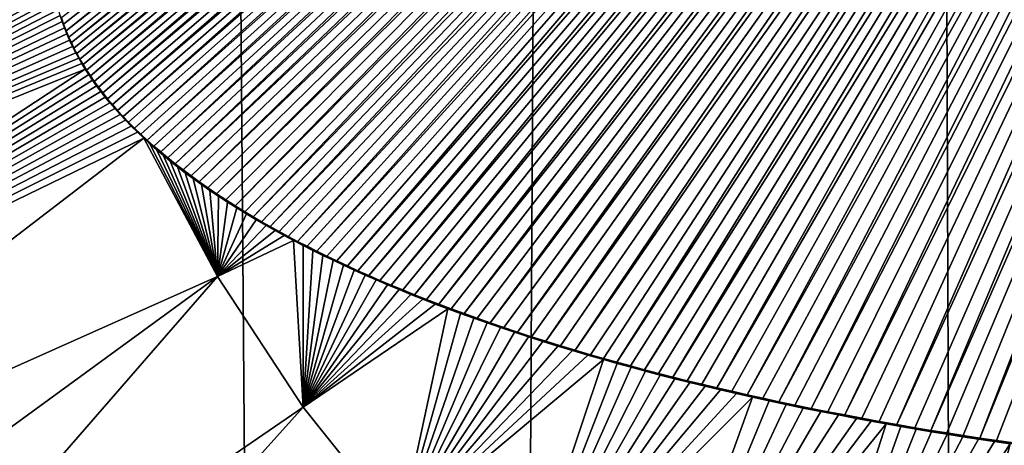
# Model space of a CAD drawing. Header units: metres. Extents: x -24 to 72, y -247 to 22.
# Tile 315 of 573: x -2.413 to -0.95, y -165.725 to -165.092. Entities that reach past the tile are written whole.
import ezdxf

# ---------------------------------------------------------------- set-up
doc = ezdxf.new("R2010")
doc.units = ezdxf.units.M
doc.layers.add('solid_509589_MEDIA_SW0001', color=7, linetype='CONTINUOUS')

msp = doc.modelspace()

# ---------------------------------------------------------------- linework, layer by layer
at = {"layer": 'solid_509589_MEDIA_SW0001'}
for points in [[(-1.8411, -196.565323, 278.030151), (-2.778035, -196.665543, 278.143921), (-2.562704, -103.113213, 276.481201)], [(-1.8411, -196.565323, 278.030151), (-2.562704, -103.113213, 276.481201), (-1.273931, -103.115448, 276.353119)], [(-0.914482, -196.50621, 277.96283), (-1.8411, -196.565323, 278.030151), (-1.273931, -103.115448, 276.353119)], [(-0.914482, -196.50621, 277.96283), (-1.273931, -103.115448, 276.353119), (0.000003, -103.116188, 276.310883)], [(-1.236712, -165.670547, 308.968811), (-0.498683, -164.242264, 309.01709), (-0.523009, -164.244049, 309.016785)], [(-1.236712, -165.670547, 308.968811), (-1.212065, -165.675415, 308.96933), (-0.498683, -164.242264, 309.01709)], [(-1.212065, -165.675415, 308.96933), (-1.18705, -165.680222, 308.969849), (-0.498683, -164.242264, 309.01709)], [(-1.18705, -165.680222, 308.969849), (-0.474526, -164.240585, 309.017365), (-0.498683, -164.242264, 309.01709)], [(-1.18705, -165.680222, 308.969849), (-1.161644, -165.684982, 308.970367), (-0.474526, -164.240585, 309.017365)], [(-1.161644, -165.684982, 308.970367), (-1.135827, -165.689697, 308.970886), (-0.474526, -164.240585, 309.017365)], [(-1.135827, -165.689697, 308.970886), (-1.109577, -165.694382, 308.971405), (-0.474526, -164.240585, 309.017365)], [(-1.109577, -165.694382, 308.971405), (-0.444579, -164.238602, 309.0177), (-0.474526, -164.240585, 309.017365)], [(-1.109577, -165.694382, 308.971405), (-1.082874, -165.699066, 308.971893), (-0.444579, -164.238602, 309.0177)], [(-1.082874, -165.699066, 308.971893), (-1.059191, -165.703064, 308.972351), (-0.444579, -164.238602, 309.0177)], [(-1.059191, -165.703064, 308.972351), (-0.41482, -164.236801, 309.018005), (-0.444579, -164.238602, 309.0177)], [(-1.059191, -165.703064, 308.972351), (-1.03523, -165.706955, 308.972778), (-0.41482, -164.236801, 309.018005)], [(-1.03523, -165.706955, 308.972778), (-1.010968, -165.710754, 308.973206), (-0.41482, -164.236801, 309.018005)], [(-1.010968, -165.710754, 308.973206), (-0.986385, -165.714478, 308.973633), (-0.41482, -164.236801, 309.018005)], [(-0.986385, -165.714478, 308.973633), (-0.385163, -164.235123, 309.018311), (-0.41482, -164.236801, 309.018005)], [(-0.986385, -165.714478, 308.973633), (-0.961457, -165.71814, 308.97406), (-0.385163, -164.235123, 309.018311)], [(-0.961457, -165.71814, 308.97406), (-0.936164, -165.721756, 308.974487), (-0.385163, -164.235123, 309.018311)], [(-1.587352, -165.583954, 308.960449), (-0.674424, -164.257141, 309.014557), (-0.70098, -164.259827, 309.014099)], [(-1.587352, -165.583954, 308.960449), (-1.564898, -165.590561, 308.961029), (-0.674424, -164.257141, 309.014557)], [(-1.564898, -165.590561, 308.961029), (-1.545328, -165.596161, 308.961548), (-0.674424, -164.257141, 309.014557)], [(-1.545328, -165.596161, 308.961548), (-1.525448, -165.60173, 308.962036), (-0.674424, -164.257141, 309.014557)], [(-1.525448, -165.60173, 308.962036), (-0.648369, -164.254654, 309.014984), (-0.674424, -164.257141, 309.014557)], [(-1.525448, -165.60173, 308.962036), (-1.505246, -165.607269, 308.962555), (-0.648369, -164.254654, 309.014984)], [(-1.505246, -165.607269, 308.962555), (-1.48471, -165.612808, 308.963074), (-0.648369, -164.254654, 309.014984)], [(-1.48471, -165.612808, 308.963074), (-0.6227, -164.252304, 309.015381), (-0.648369, -164.254654, 309.014984)], [(-1.48471, -165.612808, 308.963074), (-1.463827, -165.618332, 308.963593), (-0.6227, -164.252304, 309.015381)], [(-1.463827, -165.618332, 308.963593), (-1.442624, -165.62381, 308.964111), (-0.6227, -164.252304, 309.015381)], [(-1.442624, -165.62381, 308.964111), (-0.597312, -164.250046, 309.015747), (-0.6227, -164.252304, 309.015381)], [(-1.442624, -165.62381, 308.964111), (-1.42112, -165.629196, 308.96463), (-0.597312, -164.250046, 309.015747)], [(-1.42112, -165.629196, 308.96463), (-1.399301, -165.634506, 308.965149), (-0.597312, -164.250046, 309.015747)], [(-1.399301, -165.634506, 308.965149), (-1.377153, -165.639771, 308.965668), (-0.597312, -164.250046, 309.015747)], [(-1.377153, -165.639771, 308.965668), (-0.572251, -164.24791, 309.016113), (-0.597312, -164.250046, 309.015747)], [(-1.377153, -165.639771, 308.965668), (-1.354662, -165.644974, 308.966217), (-0.572251, -164.24791, 309.016113)], [(-1.354662, -165.644974, 308.966217), (-1.331812, -165.650162, 308.966736), (-0.572251, -164.24791, 309.016113)], [(-1.331812, -165.650162, 308.966736), (-0.547509, -164.245926, 309.016449), (-0.572251, -164.24791, 309.016113)], [(-1.331812, -165.650162, 308.966736), (-1.308587, -165.655334, 308.967255), (-0.547509, -164.245926, 309.016449)], [(-1.308587, -165.655334, 308.967255), (-1.284973, -165.660492, 308.967773), (-0.547509, -164.245926, 309.016449)], [(-1.284973, -165.660492, 308.967773), (-0.523009, -164.244049, 309.016785), (-0.547509, -164.245926, 309.016449)], [(-1.284973, -165.660492, 308.967773), (-1.261008, -165.665573, 308.968292), (-0.523009, -164.244049, 309.016785)], [(-1.261008, -165.665573, 308.968292), (-1.236712, -165.670547, 308.968811), (-0.523009, -164.244049, 309.016785)], [(-1.790243, -165.515427, 308.954834), (-0.798242, -164.270569, 309.012299), (-0.822563, -164.273529, 309.01181)], [(-1.790243, -165.515427, 308.954834), (-1.771663, -165.522446, 308.955383), (-0.798242, -164.270569, 309.012299)], [(-1.771663, -165.522446, 308.955383), (-1.752693, -165.529465, 308.955902), (-0.798242, -164.270569, 309.012299)], [(-1.752693, -165.529465, 308.955902), (-0.774438, -164.267807, 309.012787), (-0.798242, -164.270569, 309.012299)], [(-1.752693, -165.529465, 308.955902), (-1.733366, -165.536423, 308.956451), (-0.774438, -164.267807, 309.012787)], [(-1.733366, -165.536423, 308.956451), (-1.713686, -165.54332, 308.957001), (-0.774438, -164.267807, 309.012787)], [(-1.713686, -165.54332, 308.957001), (-0.751082, -164.265213, 309.013214), (-0.774438, -164.267807, 309.012787)], [(-1.713686, -165.54332, 308.957001), (-1.693634, -165.550156, 308.95755), (-0.751082, -164.265213, 309.013214)], [(-1.693634, -165.550156, 308.95755), (-1.673197, -165.556961, 308.95813), (-0.751082, -164.265213, 309.013214)], [(-1.673197, -165.556961, 308.95813), (-0.728108, -164.262726, 309.013641), (-0.751082, -164.265213, 309.013214)], [(-1.673197, -165.556961, 308.95813), (-1.652357, -165.563751, 308.95871), (-0.728108, -164.262726, 309.013641)], [(-1.652357, -165.563751, 308.95871), (-1.631099, -165.570526, 308.959259), (-0.728108, -164.262726, 309.013641)], [(-1.631099, -165.570526, 308.959259), (-0.70098, -164.259827, 309.014099), (-0.728108, -164.262726, 309.013641)], [(-1.631099, -165.570526, 308.959259), (-1.609416, -165.577286, 308.959839), (-0.70098, -164.259827, 309.014099)], [(-1.609416, -165.577286, 308.959839), (-1.587352, -165.583954, 308.960449), (-0.70098, -164.259827, 309.014099)], [(-1.926075, -165.458405, 308.950867), (-0.898576, -164.28334, 309.010193), (-0.925033, -164.286972, 309.009613)], [(-1.926075, -165.458405, 308.950867), (-1.910305, -165.465607, 308.951324), (-0.898576, -164.28334, 309.010193)], [(-1.910305, -165.465607, 308.951324), (-1.894188, -165.472809, 308.951813), (-0.898576, -164.28334, 309.010193)], [(-1.894188, -165.472809, 308.951813), (-0.872733, -164.279938, 309.010773), (-0.898576, -164.28334, 309.010193)], [(-1.894188, -165.472809, 308.951813), (-1.877711, -165.479996, 308.952301), (-0.872733, -164.279938, 309.010773)], [(-1.877711, -165.479996, 308.952301), (-1.860897, -165.487167, 308.952789), (-0.872733, -164.279938, 309.010773)], [(-1.860897, -165.487167, 308.952789), (-0.84742, -164.276688, 309.011322), (-0.872733, -164.279938, 309.010773)], [(-1.860897, -165.487167, 308.952789), (-1.843757, -165.494278, 308.953278), (-0.84742, -164.276688, 309.011322)], [(-1.843757, -165.494278, 308.953278), (-1.826276, -165.501358, 308.953796), (-0.84742, -164.276688, 309.011322)], [(-1.826276, -165.501358, 308.953796), (-0.822563, -164.273529, 309.01181), (-0.84742, -164.276688, 309.011322)], [(-1.826276, -165.501358, 308.953796), (-1.808443, -165.508392, 308.954315), (-0.822563, -164.273529, 309.01181)], [(-1.808443, -165.508392, 308.954315), (-1.790243, -165.515427, 308.954834), (-0.822563, -164.273529, 309.01181)], [(-2.066123, -165.38533, 308.946716), (-1.008705, -164.299484, 309.007599), (-1.038014, -164.304077, 309.006836)], [(-2.066123, -165.38533, 308.946716), (-2.053518, -165.3927, 308.947083), (-1.008705, -164.299484, 309.007599)], [(-2.053518, -165.3927, 308.947083), (-2.040618, -165.400055, 308.947479), (-1.008705, -164.299484, 309.007599)], [(-2.040618, -165.400055, 308.947479), (-0.980116, -164.29512, 309.008301), (-1.008705, -164.299484, 309.007599)], [(-2.040618, -165.400055, 308.947479), (-2.027415, -165.407394, 308.947876), (-0.980116, -164.29512, 309.008301)], [(-2.027415, -165.407394, 308.947876), (-2.0139, -165.414719, 308.948273), (-0.980116, -164.29512, 309.008301)], [(-2.0139, -165.414719, 308.948273), (-2.000064, -165.422028, 308.948669), (-0.980116, -164.29512, 309.008301)], [(-2.000064, -165.422028, 308.948669), (-0.952197, -164.290894, 309.008972), (-0.980116, -164.29512, 309.008301)], [(-2.000064, -165.422028, 308.948669), (-1.985897, -165.429367, 308.949097), (-0.952197, -164.290894, 309.008972)], [(-1.985897, -165.429367, 308.949097), (-1.971408, -165.436676, 308.949524), (-0.952197, -164.290894, 309.008972)], [(-1.971408, -165.436676, 308.949524), (-0.925033, -164.286972, 309.009613), (-0.952197, -164.290894, 309.008972)], [(-1.971408, -165.436676, 308.949524), (-1.956616, -165.443939, 308.949951), (-0.925033, -164.286972, 309.009613)], [(-1.956616, -165.443939, 308.949951), (-1.941508, -165.451187, 308.950409), (-0.925033, -164.286972, 309.009613)], [(-1.941508, -165.451187, 308.950409), (-1.926075, -165.458405, 308.950867), (-0.925033, -164.286972, 309.009613)], [(-2.170225, -165.315704, 308.943726), (-1.106927, -164.315689, 309.005005), (-1.130994, -164.320084, 309.004333)], [(-2.170225, -165.315704, 308.943726), (-2.158348, -165.3246, 308.944061), (-1.106927, -164.315689, 309.005005)], [(-2.158348, -165.3246, 308.944061), (-2.146053, -165.333527, 308.944397), (-1.106927, -164.315689, 309.005005)], [(-2.146053, -165.333527, 308.944397), (-1.083468, -164.311569, 309.005646), (-1.106927, -164.315689, 309.005005)], [(-2.146053, -165.333527, 308.944397), (-2.13336, -165.342422, 308.944763), (-1.083468, -164.311569, 309.005646)], [(-2.13336, -165.342422, 308.944763), (-2.120265, -165.351303, 308.945129), (-1.083468, -164.311569, 309.005646)], [(-2.120265, -165.351303, 308.945129), (-1.060507, -164.307724, 309.006256), (-1.083468, -164.311569, 309.005646)], [(-2.120265, -165.351303, 308.945129), (-2.106755, -165.360184, 308.945526), (-1.060507, -164.307724, 309.006256)], [(-2.106755, -165.360184, 308.945526), (-2.092818, -165.369049, 308.945923), (-1.060507, -164.307724, 309.006256)], [(-2.092818, -165.369049, 308.945923), (-1.038014, -164.304077, 309.006836), (-1.060507, -164.307724, 309.006256)], [(-2.092818, -165.369049, 308.945923), (-2.078441, -165.37793, 308.94635), (-1.038014, -164.304077, 309.006836)], [(-2.078441, -165.37793, 308.94635), (-2.066123, -165.38533, 308.946716), (-1.038014, -164.304077, 309.006836)], [(-2.223631, -165.271301, 308.942322), (-1.181108, -164.329498, 309.002869), (-1.20686, -164.334473, 309.002106)], [(-2.223631, -165.271301, 308.942322), (-2.213724, -165.280167, 308.942566), (-1.181108, -164.329498, 309.002869)], [(-2.213724, -165.280167, 308.942566), (-2.203429, -165.289047, 308.942841), (-1.181108, -164.329498, 309.002869)], [(-2.203429, -165.289047, 308.942841), (-1.155769, -164.324707, 309.003632), (-1.181108, -164.329498, 309.002869)], [(-2.203429, -165.289047, 308.942841), (-2.192755, -165.297928, 308.943115), (-1.155769, -164.324707, 309.003632)], [(-2.192755, -165.297928, 308.943115), (-2.18169, -165.306808, 308.94342), (-1.155769, -164.324707, 309.003632)], [(-2.18169, -165.306808, 308.94342), (-1.130994, -164.320084, 309.004333), (-1.155769, -164.324707, 309.003632)], [(-2.18169, -165.306808, 308.94342), (-2.170225, -165.315704, 308.943726), (-1.130994, -164.320084, 309.004333)], [(-2.275065, -165.218613, 308.941162), (-1.256066, -164.344269, 309.00058), (-1.279223, -164.349075, 308.999847)], [(-2.275065, -165.218613, 308.941162), (-2.267417, -165.227325, 308.941315), (-1.256066, -164.344269, 309.00058)], [(-2.267417, -165.227325, 308.941315), (-2.259394, -165.236069, 308.941467), (-1.256066, -164.344269, 309.00058)], [(-2.259394, -165.236069, 308.941467), (-1.232866, -164.339584, 309.001312), (-1.256066, -164.344269, 309.00058)], [(-2.259394, -165.236069, 308.941467), (-2.251014, -165.244843, 308.941681), (-1.232866, -164.339584, 309.001312)], [(-2.251014, -165.244843, 308.941681), (-2.242266, -165.253632, 308.941864), (-1.232866, -164.339584, 309.001312)], [(-2.242266, -165.253632, 308.941864), (-1.20686, -164.334473, 309.002106), (-1.232866, -164.339584, 309.001312)], [(-2.242266, -165.253632, 308.941864), (-2.233142, -165.262451, 308.942078), (-1.20686, -164.334473, 309.002106)], [(-2.233142, -165.262451, 308.942078), (-2.223631, -165.271301, 308.942322), (-1.20686, -164.334473, 309.002106)], [(-2.307924, -165.175735, 308.940582), (-1.326026, -164.359375, 308.998322), (-1.349811, -164.364868, 308.997498)], [(-2.307924, -165.175735, 308.940582), (-2.302042, -165.184189, 308.940674), (-1.326026, -164.359375, 308.998322)], [(-2.302042, -165.184189, 308.940674), (-2.295819, -165.192719, 308.940765), (-1.326026, -164.359375, 308.998322)], [(-2.295819, -165.192719, 308.940765), (-1.30245, -164.35408, 308.999084), (-1.326026, -164.359375, 308.998322)], [(-2.295819, -165.192719, 308.940765), (-2.289256, -165.201294, 308.940887), (-1.30245, -164.35408, 308.999084)], [(-2.289256, -165.201294, 308.940887), (-1.279223, -164.349075, 308.999847), (-1.30245, -164.35408, 308.999084)], [(-2.289256, -165.201294, 308.940887), (-2.282341, -165.20993, 308.94101), (-1.279223, -164.349075, 308.999847)], [(-2.282341, -165.20993, 308.94101), (-2.275065, -165.218613, 308.941162), (-1.279223, -164.349075, 308.999847)], [(-2.327996, -165.142593, 308.94043), (-1.373652, -164.370499, 308.996674), (-1.397395, -164.376205, 308.99585)], [(-2.327996, -165.142593, 308.94043), (-2.323458, -165.150772, 308.94043), (-1.373652, -164.370499, 308.996674)], [(-2.323458, -165.150772, 308.94043), (-2.318614, -165.159027, 308.940491), (-1.373652, -164.370499, 308.996674)], [(-2.318614, -165.159027, 308.940491), (-1.349811, -164.364868, 308.997498), (-1.373652, -164.370499, 308.996674)], [(-2.318614, -165.159027, 308.940491), (-2.313443, -165.167343, 308.940521), (-1.349811, -164.364868, 308.997498)], [(-2.313443, -165.167343, 308.940521), (-2.307924, -165.175735, 308.940582), (-1.349811, -164.364868, 308.997498)], [(-2.350965, -165.089417, 308.940582), (-2.347637, -165.09903, 308.940491), (-1.443948, -164.387634, 308.994171)], [(-2.347637, -165.09903, 308.940491), (-2.343939, -165.108734, 308.94046), (-1.443948, -164.387634, 308.994171)], [(-2.343939, -165.108734, 308.94046), (-1.42088, -164.381927, 308.994995), (-1.443948, -164.387634, 308.994171)], [(-2.343939, -165.108734, 308.94046), (-2.339822, -165.11853, 308.94043), (-1.42088, -164.381927, 308.994995)], [(-2.339822, -165.11853, 308.94043), (-2.336195, -165.126465, 308.940399), (-1.42088, -164.381927, 308.994995)], [(-2.336195, -165.126465, 308.940399), (-1.397395, -164.376205, 308.99585), (-1.42088, -164.381927, 308.994995)], [(-2.336195, -165.126465, 308.940399), (-2.332247, -165.134491, 308.940399), (-1.397395, -164.376205, 308.99585)], [(-2.332247, -165.134491, 308.940399), (-2.327996, -165.142593, 308.94043), (-1.397395, -164.376205, 308.99585)], [(-2.412148, -164.704391, 308.845306), (-3.610841, -165.029877, 308.752014), (-3.511902, -165.210449, 308.755554)], [(-2.354447, -164.935928, 308.843964), (-2.412148, -164.704391, 308.845306), (-3.511902, -165.210449, 308.755554)], [(-2.354447, -164.935928, 308.843964), (-3.511902, -165.210449, 308.755554), (-3.403303, -165.386032, 308.759003)], [(-2.356855, -164.945145, 308.843597), (-2.354447, -164.935928, 308.843964), (-3.403303, -165.386032, 308.759003)], [(-2.358907, -164.954269, 308.843292), (-2.356855, -164.945145, 308.843597), (-3.403303, -165.386032, 308.759003)], [(-2.360635, -164.963348, 308.842987), (-2.358907, -164.954269, 308.843292), (-3.403303, -165.386032, 308.759003)], [(-2.362059, -164.972397, 308.842682), (-2.360635, -164.963348, 308.842987), (-3.403303, -165.386032, 308.759003)], [(-2.363153, -164.981354, 308.842407), (-2.362059, -164.972397, 308.842682), (-3.403303, -165.386032, 308.759003)], [(-2.363923, -164.990265, 308.842163), (-2.363153, -164.981354, 308.842407), (-3.403303, -165.386032, 308.759003)], [(-2.364368, -164.9991, 308.841919), (-2.363923, -164.990265, 308.842163), (-3.403303, -165.386032, 308.759003)], [(-2.36449, -165.007858, 308.841705), (-2.364368, -164.9991, 308.841919), (-3.403303, -165.386032, 308.759003)], [(-2.364369, -165.016388, 308.841492), (-2.36449, -165.007858, 308.841705), (-3.403303, -165.386032, 308.759003)], [(-2.363949, -165.024963, 308.841309), (-2.364369, -165.016388, 308.841492), (-3.403303, -165.386032, 308.759003)], [(-2.363226, -165.033585, 308.841125), (-2.363949, -165.024963, 308.841309), (-3.403303, -165.386032, 308.759003)], [(-2.363226, -165.033585, 308.841125), (-3.403303, -165.386032, 308.759003), (-3.285355, -165.556152, 308.76239)], [(-2.362202, -165.042267, 308.840973), (-2.363226, -165.033585, 308.841125), (-3.285355, -165.556152, 308.76239)], [(-2.360877, -165.050964, 308.84082), (-2.362202, -165.042267, 308.840973), (-3.285355, -165.556152, 308.76239)], [(-2.359271, -165.059692, 308.840698), (-2.360877, -165.050964, 308.84082), (-3.285355, -165.556152, 308.76239)], [(-2.357371, -165.068436, 308.840576), (-2.359271, -165.059692, 308.840698), (-3.285355, -165.556152, 308.76239)], [(-2.355149, -165.07724, 308.840454), (-2.357371, -165.068436, 308.840576), (-3.285355, -165.556152, 308.76239)], [(-2.352577, -165.086136, 308.840363), (-2.355149, -165.07724, 308.840454), (-3.285355, -165.556152, 308.76239)], [(-2.34964, -165.095139, 308.840302), (-2.352577, -165.086136, 308.840363), (-3.285355, -165.556152, 308.76239)], [(-2.350965, -165.089417, 308.940582), (-2.352577, -165.086136, 308.840363), (-2.34964, -165.095139, 308.840302)], [(-2.350965, -165.089417, 308.940582), (-2.34964, -165.095139, 308.840302), (-2.347637, -165.09903, 308.940491)], [(-2.346381, -165.104233, 308.84024), (-2.34964, -165.095139, 308.840302), (-3.285355, -165.556152, 308.76239)], [(-2.342775, -165.113388, 308.84021), (-2.346381, -165.104233, 308.84024), (-3.285355, -165.556152, 308.76239)], [(-2.347637, -165.09903, 308.940491), (-2.34964, -165.095139, 308.840302), (-2.346381, -165.104233, 308.84024)], [(-2.347637, -165.09903, 308.940491), (-2.346381, -165.104233, 308.84024), (-2.343939, -165.108734, 308.94046)], [(-2.343939, -165.108734, 308.94046), (-2.346381, -165.104233, 308.84024), (-2.342775, -165.113388, 308.84021)], [(-2.338782, -165.12265, 308.840179), (-2.342775, -165.113388, 308.84021), (-3.285355, -165.556152, 308.76239)], [(-2.343939, -165.108734, 308.94046), (-2.342775, -165.113388, 308.84021), (-2.339822, -165.11853, 308.94043)], [(-2.339822, -165.11853, 308.94043), (-2.342775, -165.113388, 308.84021), (-2.338782, -165.12265, 308.840179)], [(-2.339822, -165.11853, 308.94043), (-2.338782, -165.12265, 308.840179), (-2.336195, -165.126465, 308.940399)], [(-2.33436, -165.132034, 308.840149), (-2.338782, -165.12265, 308.840179), (-3.285355, -165.556152, 308.76239)], [(-2.329501, -165.141556, 308.840179), (-2.33436, -165.132034, 308.840149), (-3.285355, -165.556152, 308.76239)], [(-2.336195, -165.126465, 308.940399), (-2.338782, -165.12265, 308.840179), (-2.33436, -165.132034, 308.840149)], [(-2.336195, -165.126465, 308.940399), (-2.33436, -165.132034, 308.840149), (-2.332247, -165.134491, 308.940399)], [(-2.332247, -165.134491, 308.940399), (-2.33436, -165.132034, 308.840149), (-2.329501, -165.141556, 308.840179)], [(-2.332247, -165.134491, 308.940399), (-2.329501, -165.141556, 308.840179), (-2.327996, -165.142593, 308.94043)], [(-2.325153, -165.149551, 308.840179), (-2.329501, -165.141556, 308.840179), (-3.285355, -165.556152, 308.76239)], [(-2.320513, -165.157623, 308.84021), (-2.325153, -165.149551, 308.840179), (-3.285355, -165.556152, 308.76239)], [(-2.327996, -165.142593, 308.94043), (-2.329501, -165.141556, 308.840179), (-2.325153, -165.149551, 308.840179)], [(-2.327996, -165.142593, 308.94043), (-2.325153, -165.149551, 308.840179), (-2.323458, -165.150772, 308.94043)], [(-2.323458, -165.150772, 308.94043), (-2.325153, -165.149551, 308.840179), (-2.320513, -165.157623, 308.84021)], [(-2.315562, -165.165771, 308.840271), (-2.320513, -165.157623, 308.84021), (-3.285355, -165.556152, 308.76239)], [(-2.323458, -165.150772, 308.94043), (-2.320513, -165.157623, 308.84021), (-2.318614, -165.159027, 308.940491)], [(-2.318614, -165.159027, 308.940491), (-2.320513, -165.157623, 308.84021), (-2.315562, -165.165771, 308.840271)], [(-2.318614, -165.159027, 308.940491), (-2.315562, -165.165771, 308.840271), (-2.313443, -165.167343, 308.940521)], [(-2.315562, -165.165771, 308.840271), (-3.285355, -165.556152, 308.76239), (-3.158292, -165.720261, 308.765686)], [(-2.31028, -165.173981, 308.840332), (-2.315562, -165.165771, 308.840271), (-3.158292, -165.720261, 308.765686)], [(-2.304648, -165.182266, 308.840393), (-2.31028, -165.173981, 308.840332), (-3.158292, -165.720261, 308.765686)], [(-2.313443, -165.167343, 308.940521), (-2.315562, -165.165771, 308.840271), (-2.31028, -165.173981, 308.840332)], [(-2.313443, -165.167343, 308.940521), (-2.31028, -165.173981, 308.840332), (-2.307924, -165.175735, 308.940582)], [(-2.307924, -165.175735, 308.940582), (-2.31028, -165.173981, 308.840332), (-2.304648, -165.182266, 308.840393)], [(-2.307924, -165.175735, 308.940582), (-2.304648, -165.182266, 308.840393), (-2.302042, -165.184189, 308.940674)], [(-2.298685, -165.190613, 308.840485), (-2.304648, -165.182266, 308.840393), (-3.158292, -165.720261, 308.765686)], [(-2.292397, -165.199005, 308.840576), (-2.298685, -165.190613, 308.840485), (-3.158292, -165.720261, 308.765686)], [(-2.302042, -165.184189, 308.940674), (-2.304648, -165.182266, 308.840393), (-2.298685, -165.190613, 308.840485)], [(-2.302042, -165.184189, 308.940674), (-2.298685, -165.190613, 308.840485), (-2.295819, -165.192719, 308.940765)], [(-2.295819, -165.192719, 308.940765), (-2.298685, -165.190613, 308.840485), (-2.292397, -165.199005, 308.840576)], [(-2.295819, -165.192719, 308.940765), (-2.292397, -165.199005, 308.840576), (-2.289256, -165.201294, 308.940887)], [(-2.285774, -165.207458, 308.840698), (-2.292397, -165.199005, 308.840576), (-3.158292, -165.720261, 308.765686)], [(-2.278805, -165.215973, 308.84082), (-2.285774, -165.207458, 308.840698), (-3.158292, -165.720261, 308.765686)], [(-2.289256, -165.201294, 308.940887), (-2.292397, -165.199005, 308.840576), (-2.285774, -165.207458, 308.840698)], [(-2.289256, -165.201294, 308.940887), (-2.285774, -165.207458, 308.840698), (-2.282341, -165.20993, 308.94101)], [(-2.282341, -165.20993, 308.94101), (-2.285774, -165.207458, 308.840698), (-2.278805, -165.215973, 308.84082)], [(-2.271479, -165.224503, 308.840973), (-2.278805, -165.215973, 308.84082), (-3.158292, -165.720261, 308.765686)], [(-2.282341, -165.20993, 308.94101), (-2.278805, -165.215973, 308.84082), (-2.275065, -165.218613, 308.941162)], [(-2.275065, -165.218613, 308.941162), (-2.278805, -165.215973, 308.84082), (-2.271479, -165.224503, 308.840973)], [(-2.275065, -165.218613, 308.941162), (-2.271479, -165.224503, 308.840973), (-2.267417, -165.227325, 308.941315)], [(-2.263791, -165.233093, 308.841156), (-2.271479, -165.224503, 308.840973), (-3.158292, -165.720261, 308.765686)], [(-2.255758, -165.241684, 308.841309), (-2.263791, -165.233093, 308.841156), (-3.158292, -165.720261, 308.765686)], [(-2.267417, -165.227325, 308.941315), (-2.271479, -165.224503, 308.840973), (-2.263791, -165.233093, 308.841156)], [(-2.267417, -165.227325, 308.941315), (-2.263791, -165.233093, 308.841156), (-2.259394, -165.236069, 308.941467)], [(-2.259394, -165.236069, 308.941467), (-2.263791, -165.233093, 308.841156), (-2.255758, -165.241684, 308.841309)], [(-2.259394, -165.236069, 308.941467), (-2.255758, -165.241684, 308.841309), (-2.251014, -165.244843, 308.941681)], [(-2.247098, -165.25058, 308.841522), (-2.255758, -165.241684, 308.841309), (-3.158292, -165.720261, 308.765686)], [(-2.238054, -165.259521, 308.841736), (-2.247098, -165.25058, 308.841522), (-3.158292, -165.720261, 308.765686)], [(-2.251014, -165.244843, 308.941681), (-2.255758, -165.241684, 308.841309), (-2.247098, -165.25058, 308.841522)], [(-2.251014, -165.244843, 308.941681), (-2.247098, -165.25058, 308.841522), (-2.242266, -165.253632, 308.941864)], [(-2.242266, -165.253632, 308.941864), (-2.247098, -165.25058, 308.841522), (-2.238054, -165.259521, 308.841736)], [(-2.238054, -165.259521, 308.841736), (-3.158292, -165.720261, 308.765686), (-2.228616, -165.268478, 308.841949)], [(-2.242266, -165.253632, 308.941864), (-2.238054, -165.259521, 308.841736), (-2.233142, -165.262451, 308.942078)], [(-2.233142, -165.262451, 308.942078), (-2.238054, -165.259521, 308.841736), (-2.228616, -165.268478, 308.841949)], [(-2.233142, -165.262451, 308.942078), (-2.228616, -165.268478, 308.841949), (-2.223631, -165.271301, 308.942322)], [(-2.228616, -165.268478, 308.841949), (-3.158292, -165.720261, 308.765686), (-3.022465, -165.877853, 308.76889)], [(-2.228616, -165.268478, 308.841949), (-3.022465, -165.877853, 308.76889), (-2.118846, -165.474213, 308.84082)], [(-2.219399, -165.276901, 308.842194), (-2.228616, -165.268478, 308.841949), (-2.118846, -165.474213, 308.84082)], [(-2.223631, -165.271301, 308.942322), (-2.228616, -165.268478, 308.841949), (-2.219399, -165.276901, 308.842194)], [(-2.223631, -165.271301, 308.942322), (-2.219399, -165.276901, 308.842194), (-2.213724, -165.280167, 308.942566)], [(-2.209829, -165.285339, 308.842438), (-2.219399, -165.276901, 308.842194), (-2.118846, -165.474213, 308.84082)], [(-2.213724, -165.280167, 308.942566), (-2.219399, -165.276901, 308.842194), (-2.209829, -165.285339, 308.842438)], [(-2.213724, -165.280167, 308.942566), (-2.209829, -165.285339, 308.842438), (-2.203429, -165.289047, 308.942841)], [(-2.199919, -165.293762, 308.842682), (-2.209829, -165.285339, 308.842438), (-2.118846, -165.474213, 308.84082)], [(-2.203429, -165.289047, 308.942841), (-2.209829, -165.285339, 308.842438), (-2.199919, -165.293762, 308.842682)], [(-2.203429, -165.289047, 308.942841), (-2.199919, -165.293762, 308.842682), (-2.192755, -165.297928, 308.943115)], [(-2.189311, -165.30249, 308.842987), (-2.199919, -165.293762, 308.842682), (-2.118846, -165.474213, 308.84082)], [(-2.192755, -165.297928, 308.943115), (-2.199919, -165.293762, 308.842682), (-2.189311, -165.30249, 308.842987)], [(-2.192755, -165.297928, 308.943115), (-2.189311, -165.30249, 308.842987), (-2.18169, -165.306808, 308.94342)], [(-2.17832, -165.311218, 308.843262), (-2.189311, -165.30249, 308.842987), (-2.118846, -165.474213, 308.84082)], [(-2.18169, -165.306808, 308.94342), (-2.189311, -165.30249, 308.842987), (-2.17832, -165.311218, 308.843262)], [(-2.18169, -165.306808, 308.94342), (-2.17832, -165.311218, 308.843262), (-2.170225, -165.315704, 308.943726)], [(-2.166937, -165.319946, 308.843597), (-2.17832, -165.311218, 308.843262), (-2.118846, -165.474213, 308.84082)], [(-2.170225, -165.315704, 308.943726), (-2.17832, -165.311218, 308.843262), (-2.166937, -165.319946, 308.843597)], [(-2.170225, -165.315704, 308.943726), (-2.166937, -165.319946, 308.843597), (-2.158348, -165.3246, 308.944061)], [(-2.155152, -165.32872, 308.843903), (-2.166937, -165.319946, 308.843597), (-2.118846, -165.474213, 308.84082)], [(-2.158348, -165.3246, 308.944061), (-2.166937, -165.319946, 308.843597), (-2.155152, -165.32872, 308.843903)], [(-2.158348, -165.3246, 308.944061), (-2.155152, -165.32872, 308.843903), (-2.146053, -165.333527, 308.944397)], [(-2.142978, -165.337463, 308.844238), (-2.155152, -165.32872, 308.843903), (-2.118846, -165.474213, 308.84082)], [(-2.146053, -165.333527, 308.944397), (-2.155152, -165.32872, 308.843903), (-2.142978, -165.337463, 308.844238)], [(-2.146053, -165.333527, 308.944397), (-2.142978, -165.337463, 308.844238), (-2.13336, -165.342422, 308.944763)], [(-2.130421, -165.346207, 308.844604), (-2.142978, -165.337463, 308.844238), (-2.118846, -165.474213, 308.84082)], [(-2.13336, -165.342422, 308.944763), (-2.142978, -165.337463, 308.844238), (-2.130421, -165.346207, 308.844604)], [(-2.13336, -165.342422, 308.944763), (-2.130421, -165.346207, 308.844604), (-2.120265, -165.351303, 308.945129)], [(-2.117469, -165.354919, 308.844971), (-2.130421, -165.346207, 308.844604), (-2.118846, -165.474213, 308.84082)], [(-2.120265, -165.351303, 308.945129), (-2.130421, -165.346207, 308.844604), (-2.117469, -165.354919, 308.844971)], [(-2.120265, -165.351303, 308.945129), (-2.117469, -165.354919, 308.844971), (-2.106755, -165.360184, 308.945526)], [(-2.10411, -165.363632, 308.845367), (-2.117469, -165.354919, 308.844971), (-2.118846, -165.474213, 308.84082)], [(-2.106755, -165.360184, 308.945526), (-2.117469, -165.354919, 308.844971), (-2.10411, -165.363632, 308.845367)], [(-2.090333, -165.37236, 308.845764), (-2.10411, -165.363632, 308.845367), (-2.118846, -165.474213, 308.84082)], [(-2.106755, -165.360184, 308.945526), (-2.10411, -165.363632, 308.845367), (-2.092818, -165.369049, 308.945923)], [(-2.092818, -165.369049, 308.945923), (-2.10411, -165.363632, 308.845367), (-2.090333, -165.37236, 308.845764)], [(-2.092818, -165.369049, 308.945923), (-2.090333, -165.37236, 308.845764), (-2.078441, -165.37793, 308.94635)], [(-2.076128, -165.381104, 308.846191), (-2.090333, -165.37236, 308.845764), (-2.118846, -165.474213, 308.84082)], [(-2.061521, -165.389816, 308.846619), (-2.076128, -165.381104, 308.846191), (-2.118846, -165.474213, 308.84082)], [(-2.078441, -165.37793, 308.94635), (-2.090333, -165.37236, 308.845764), (-2.076128, -165.381104, 308.846191)], [(-2.078441, -165.37793, 308.94635), (-2.076128, -165.381104, 308.846191), (-2.066123, -165.38533, 308.946716)], [(-2.066123, -165.38533, 308.946716), (-2.076128, -165.381104, 308.846191), (-2.061521, -165.389816, 308.846619)], [(-2.046508, -165.398468, 308.847046), (-2.061521, -165.389816, 308.846619), (-2.118846, -165.474213, 308.84082)], [(-2.033305, -165.405884, 308.847443), (-2.046508, -165.398468, 308.847046), (-2.118846, -165.474213, 308.84082)], [(-2.066123, -165.38533, 308.946716), (-2.061521, -165.389816, 308.846619), (-2.053518, -165.3927, 308.947083)], [(-2.053518, -165.3927, 308.947083), (-2.061521, -165.389816, 308.846619), (-2.046508, -165.398468, 308.847046)], [(-2.053518, -165.3927, 308.947083), (-2.046508, -165.398468, 308.847046), (-2.040618, -165.400055, 308.947479)], [(-2.040618, -165.400055, 308.947479), (-2.046508, -165.398468, 308.847046), (-2.033305, -165.405884, 308.847443)], [(-2.019783, -165.413284, 308.847839), (-2.033305, -165.405884, 308.847443), (-2.118846, -165.474213, 308.84082)], [(-2.005933, -165.4207, 308.848267), (-2.019783, -165.413284, 308.847839), (-2.118846, -165.474213, 308.84082)], [(-2.040618, -165.400055, 308.947479), (-2.033305, -165.405884, 308.847443), (-2.027415, -165.407394, 308.947876)], [(-2.027415, -165.407394, 308.947876), (-2.033305, -165.405884, 308.847443), (-2.019783, -165.413284, 308.847839)], [(-2.027415, -165.407394, 308.947876), (-2.019783, -165.413284, 308.847839), (-2.0139, -165.414719, 308.948273)], [(-2.0139, -165.414719, 308.948273), (-2.019783, -165.413284, 308.847839), (-2.005933, -165.4207, 308.848267)], [(-2.005933, -165.4207, 308.848267), (-2.118846, -165.474213, 308.84082), (-1.991734, -165.668442, 308.839691)], [(-2.0139, -165.414719, 308.948273), (-2.005933, -165.4207, 308.848267), (-2.000064, -165.422028, 308.948669)], [(-1.991744, -165.428131, 308.848694), (-2.005933, -165.4207, 308.848267), (-1.991734, -165.668442, 308.839691)], [(-2.000064, -165.422028, 308.948669), (-2.005933, -165.4207, 308.848267), (-1.991744, -165.428131, 308.848694)], [(-2.000064, -165.422028, 308.948669), (-1.991744, -165.428131, 308.848694), (-1.985897, -165.429367, 308.949097)], [(-1.977239, -165.435516, 308.849121), (-1.991744, -165.428131, 308.848694), (-1.991734, -165.668442, 308.839691)], [(-1.985897, -165.429367, 308.949097), (-1.991744, -165.428131, 308.848694), (-1.977239, -165.435516, 308.849121)], [(-1.962423, -165.442871, 308.849548), (-1.977239, -165.435516, 308.849121), (-1.991734, -165.668442, 308.839691)], [(-1.985897, -165.429367, 308.949097), (-1.977239, -165.435516, 308.849121), (-1.971408, -165.436676, 308.949524)], [(-1.971408, -165.436676, 308.949524), (-1.977239, -165.435516, 308.849121), (-1.962423, -165.442871, 308.849548)], [(-1.971408, -165.436676, 308.949524), (-1.962423, -165.442871, 308.849548), (-1.956616, -165.443939, 308.949951)], [(-1.947285, -165.45018, 308.850006), (-1.962423, -165.442871, 308.849548), (-1.991734, -165.668442, 308.839691)], [(-1.931813, -165.457474, 308.850464), (-1.947285, -165.45018, 308.850006), (-1.991734, -165.668442, 308.839691)], [(-1.956616, -165.443939, 308.949951), (-1.962423, -165.442871, 308.849548), (-1.947285, -165.45018, 308.850006)], [(-1.956616, -165.443939, 308.949951), (-1.947285, -165.45018, 308.850006), (-1.941508, -165.451187, 308.950409)], [(-1.941508, -165.451187, 308.950409), (-1.947285, -165.45018, 308.850006), (-1.931813, -165.457474, 308.850464)], [(-1.941508, -165.451187, 308.950409), (-1.931813, -165.457474, 308.850464), (-1.926075, -165.458405, 308.950867)], [(-1.915995, -165.464767, 308.850952), (-1.931813, -165.457474, 308.850464), (-1.991734, -165.668442, 308.839691)], [(-1.89982, -165.472061, 308.85141), (-1.915995, -165.464767, 308.850952), (-1.991734, -165.668442, 308.839691)], [(-1.926075, -165.458405, 308.950867), (-1.931813, -165.457474, 308.850464), (-1.915995, -165.464767, 308.850952)], [(-1.926075, -165.458405, 308.950867), (-1.915995, -165.464767, 308.850952), (-1.910305, -165.465607, 308.951324)], [(-1.910305, -165.465607, 308.951324), (-1.915995, -165.464767, 308.850952), (-1.89982, -165.472061, 308.85141)], [(-1.910305, -165.465607, 308.951324), (-1.89982, -165.472061, 308.85141), (-1.894188, -165.472809, 308.951813)], [(-2.118846, -165.474213, 308.84082), (-3.022465, -165.877853, 308.76889), (-2.878121, -166.028625, 308.771973)], [(-2.118846, -165.474213, 308.84082), (-2.878121, -166.028625, 308.771973), (-2.725517, -166.172104, 308.774933)], [(-2.118846, -165.474213, 308.84082), (-2.725517, -166.172104, 308.774933), (-1.991734, -165.668442, 308.839691)], [(-1.883281, -165.47937, 308.851898), (-1.89982, -165.472061, 308.85141), (-1.991734, -165.668442, 308.839691)], [(-1.866412, -165.486603, 308.852386), (-1.883281, -165.47937, 308.851898), (-1.991734, -165.668442, 308.839691)], [(-1.849207, -165.49379, 308.852905), (-1.866412, -165.486603, 308.852386), (-1.991734, -165.668442, 308.839691)], [(-1.894188, -165.472809, 308.951813), (-1.89982, -165.472061, 308.85141), (-1.883281, -165.47937, 308.851898)], [(-1.894188, -165.472809, 308.951813), (-1.883281, -165.47937, 308.851898), (-1.877711, -165.479996, 308.952301)], [(-1.877711, -165.479996, 308.952301), (-1.883281, -165.47937, 308.851898), (-1.866412, -165.486603, 308.852386)], [(-1.877711, -165.479996, 308.952301), (-1.866412, -165.486603, 308.852386), (-1.860897, -165.487167, 308.952789)], [(-1.860897, -165.487167, 308.952789), (-1.866412, -165.486603, 308.852386), (-1.849207, -165.49379, 308.852905)], [(-1.831653, -165.500931, 308.853424), (-1.849207, -165.49379, 308.852905), (-1.991734, -165.668442, 308.839691)], [(-1.813735, -165.508057, 308.853943), (-1.831653, -165.500931, 308.853424), (-1.991734, -165.668442, 308.839691)], [(-1.860897, -165.487167, 308.952789), (-1.849207, -165.49379, 308.852905), (-1.843757, -165.494278, 308.953278)], [(-1.843757, -165.494278, 308.953278), (-1.849207, -165.49379, 308.852905), (-1.831653, -165.500931, 308.853424)], [(-1.843757, -165.494278, 308.953278), (-1.831653, -165.500931, 308.853424), (-1.826276, -165.501358, 308.953796)], [(-1.826276, -165.501358, 308.953796), (-1.831653, -165.500931, 308.853424), (-1.813735, -165.508057, 308.853943)], [(-1.795439, -165.515167, 308.854462), (-1.813735, -165.508057, 308.853943), (-1.991734, -165.668442, 308.839691)], [(-1.77675, -165.522308, 308.855011), (-1.795439, -165.515167, 308.854462), (-1.991734, -165.668442, 308.839691)], [(-1.826276, -165.501358, 308.953796), (-1.813735, -165.508057, 308.853943), (-1.808443, -165.508392, 308.954315)], [(-1.808443, -165.508392, 308.954315), (-1.813735, -165.508057, 308.853943), (-1.795439, -165.515167, 308.854462)], [(-1.808443, -165.508392, 308.954315), (-1.795439, -165.515167, 308.854462), (-1.790243, -165.515427, 308.954834)], [(-1.790243, -165.515427, 308.954834), (-1.795439, -165.515167, 308.854462), (-1.77675, -165.522308, 308.855011)], [(-1.790243, -165.515427, 308.954834), (-1.77675, -165.522308, 308.855011), (-1.771663, -165.522446, 308.955383)], [(-1.77675, -165.522308, 308.855011), (-1.991734, -165.668442, 308.839691), (-1.846878, -165.849823, 308.838623)], [(-1.757683, -165.529419, 308.85553), (-1.77675, -165.522308, 308.855011), (-1.846878, -165.849823, 308.838623)], [(-1.738271, -165.536438, 308.856079), (-1.757683, -165.529419, 308.85553), (-1.846878, -165.849823, 308.838623)], [(-1.771663, -165.522446, 308.955383), (-1.77675, -165.522308, 308.855011), (-1.757683, -165.529419, 308.85553)], [(-1.771663, -165.522446, 308.955383), (-1.757683, -165.529419, 308.85553), (-1.752693, -165.529465, 308.955902)], [(-1.752693, -165.529465, 308.955902), (-1.757683, -165.529419, 308.85553), (-1.738271, -165.536438, 308.856079)], [(-1.752693, -165.529465, 308.955902), (-1.738271, -165.536438, 308.856079), (-1.733366, -165.536423, 308.956451)], [(-1.718495, -165.543381, 308.856659), (-1.738271, -165.536438, 308.856079), (-1.846878, -165.849823, 308.838623)], [(-1.698335, -165.550278, 308.857208), (-1.718495, -165.543381, 308.856659), (-1.846878, -165.849823, 308.838623)], [(-1.733366, -165.536423, 308.956451), (-1.738271, -165.536438, 308.856079), (-1.718495, -165.543381, 308.856659)], [(-1.733366, -165.536423, 308.956451), (-1.718495, -165.543381, 308.856659), (-1.713686, -165.54332, 308.957001)], [(-1.713686, -165.54332, 308.957001), (-1.718495, -165.543381, 308.856659), (-1.698335, -165.550278, 308.857208)], [(-1.713686, -165.54332, 308.957001), (-1.698335, -165.550278, 308.857208), (-1.693634, -165.550156, 308.95755)], [(-1.67777, -165.557175, 308.857788), (-1.698335, -165.550278, 308.857208), (-1.846878, -165.849823, 308.838623)], [(-1.656778, -165.564056, 308.858368), (-1.67777, -165.557175, 308.857788), (-1.846878, -165.849823, 308.838623)], [(-1.693634, -165.550156, 308.95755), (-1.698335, -165.550278, 308.857208), (-1.67777, -165.557175, 308.857788)], [(-1.693634, -165.550156, 308.95755), (-1.67777, -165.557175, 308.857788), (-1.673197, -165.556961, 308.95813)], [(-1.673197, -165.556961, 308.95813), (-1.67777, -165.557175, 308.857788), (-1.656778, -165.564056, 308.858368)], [(-1.673197, -165.556961, 308.95813), (-1.656778, -165.564056, 308.858368), (-1.652357, -165.563751, 308.95871)], [(-1.635342, -165.570984, 308.858948), (-1.656778, -165.564056, 308.858368), (-1.846878, -165.849823, 308.838623)], [(-1.613511, -165.577805, 308.859528), (-1.635342, -165.570984, 308.858948), (-1.846878, -165.849823, 308.838623)], [(-1.652357, -165.563751, 308.95871), (-1.656778, -165.564056, 308.858368), (-1.635342, -165.570984, 308.858948)], [(-1.652357, -165.563751, 308.95871), (-1.635342, -165.570984, 308.858948), (-1.631099, -165.570526, 308.959259)], [(-1.631099, -165.570526, 308.959259), (-1.635342, -165.570984, 308.858948), (-1.613511, -165.577805, 308.859528)], [(-1.631099, -165.570526, 308.959259), (-1.613511, -165.577805, 308.859528), (-1.609416, -165.577286, 308.959839)], [(-1.591299, -165.584518, 308.860107), (-1.613511, -165.577805, 308.859528), (-1.846878, -165.849823, 308.838623)], [(-1.568678, -165.591171, 308.860718), (-1.591299, -165.584518, 308.860107), (-1.846878, -165.849823, 308.838623)], [(-1.609416, -165.577286, 308.959839), (-1.613511, -165.577805, 308.859528), (-1.591299, -165.584518, 308.860107)], [(-1.609416, -165.577286, 308.959839), (-1.591299, -165.584518, 308.860107), (-1.587352, -165.583954, 308.960449)], [(-1.587352, -165.583954, 308.960449), (-1.591299, -165.584518, 308.860107), (-1.568678, -165.591171, 308.860718)], [(-1.587352, -165.583954, 308.960449), (-1.568678, -165.591171, 308.860718), (-1.564898, -165.590561, 308.961029)], [(-1.545622, -165.597763, 308.861328), (-1.568678, -165.591171, 308.860718), (-1.846878, -165.849823, 308.838623)], [(-1.545622, -165.597763, 308.861328), (-1.846878, -165.849823, 308.838623), (-1.685568, -166.016739, 308.837646)], [(-1.52507, -165.603531, 308.861847), (-1.545622, -165.597763, 308.861328), (-1.685568, -166.016739, 308.837646)], [(-1.504144, -165.609314, 308.862396), (-1.52507, -165.603531, 308.861847), (-1.685568, -166.016739, 308.837646)], [(-1.564898, -165.590561, 308.961029), (-1.568678, -165.591171, 308.860718), (-1.545622, -165.597763, 308.861328)], [(-1.564898, -165.590561, 308.961029), (-1.545622, -165.597763, 308.861328), (-1.545328, -165.596161, 308.961548)], [(-1.545328, -165.596161, 308.961548), (-1.545622, -165.597763, 308.861328), (-1.52507, -165.603531, 308.861847)], [(-1.545328, -165.596161, 308.961548), (-1.52507, -165.603531, 308.861847), (-1.525448, -165.60173, 308.962036)], [(-1.525448, -165.60173, 308.962036), (-1.52507, -165.603531, 308.861847), (-1.505246, -165.607269, 308.962555)], [(-1.505246, -165.607269, 308.962555), (-1.52507, -165.603531, 308.861847), (-1.504144, -165.609314, 308.862396)], [(-1.48283, -165.615112, 308.862915), (-1.504144, -165.609314, 308.862396), (-1.685568, -166.016739, 308.837646)], [(-1.46121, -165.620819, 308.863464), (-1.48283, -165.615112, 308.862915), (-1.685568, -166.016739, 308.837646)], [(-1.505246, -165.607269, 308.962555), (-1.504144, -165.609314, 308.862396), (-1.48471, -165.612808, 308.963074)], [(-1.48471, -165.612808, 308.963074), (-1.504144, -165.609314, 308.862396), (-1.48283, -165.615112, 308.862915)], [(-1.48471, -165.612808, 308.963074), (-1.48283, -165.615112, 308.862915), (-1.463827, -165.618332, 308.963593)], [(-1.463827, -165.618332, 308.963593), (-1.48283, -165.615112, 308.862915), (-1.46121, -165.620819, 308.863464)], [(-1.439298, -165.626404, 308.863983), (-1.46121, -165.620819, 308.863464), (-1.685568, -166.016739, 308.837646)], [(-1.417052, -165.631882, 308.864532), (-1.439298, -165.626404, 308.863983), (-1.685568, -166.016739, 308.837646)], [(-1.394426, -165.637329, 308.865082), (-1.417052, -165.631882, 308.864532), (-1.685568, -166.016739, 308.837646)], [(-1.463827, -165.618332, 308.963593), (-1.46121, -165.620819, 308.863464), (-1.442624, -165.62381, 308.964111)], [(-1.442624, -165.62381, 308.964111), (-1.46121, -165.620819, 308.863464), (-1.439298, -165.626404, 308.863983)], [(-1.442624, -165.62381, 308.964111), (-1.439298, -165.626404, 308.863983), (-1.42112, -165.629196, 308.96463)], [(-1.42112, -165.629196, 308.96463), (-1.439298, -165.626404, 308.863983), (-1.417052, -165.631882, 308.864532)], [(-1.42112, -165.629196, 308.96463), (-1.417052, -165.631882, 308.864532), (-1.399301, -165.634506, 308.965149)], [(-1.399301, -165.634506, 308.965149), (-1.417052, -165.631882, 308.864532), (-1.394426, -165.637329, 308.865082)], [(-1.371377, -165.642746, 308.865631), (-1.394426, -165.637329, 308.865082), (-1.685568, -166.016739, 308.837646)], [(-1.347859, -165.648209, 308.86618), (-1.371377, -165.642746, 308.865631), (-1.685568, -166.016739, 308.837646)], [(-1.399301, -165.634506, 308.965149), (-1.394426, -165.637329, 308.865082), (-1.377153, -165.639771, 308.965668)], [(-1.377153, -165.639771, 308.965668), (-1.394426, -165.637329, 308.865082), (-1.371377, -165.642746, 308.865631)], [(-1.377153, -165.639771, 308.965668), (-1.371377, -165.642746, 308.865631), (-1.354662, -165.644974, 308.966217)], [(-1.354662, -165.644974, 308.966217), (-1.371377, -165.642746, 308.865631), (-1.347859, -165.648209, 308.86618)], [(-1.354662, -165.644974, 308.966217), (-1.347859, -165.648209, 308.86618), (-1.331812, -165.650162, 308.966736)], [(-1.323828, -165.653702, 308.866699), (-1.347859, -165.648209, 308.86618), (-1.685568, -166.016739, 308.837646)], [(-1.323828, -165.653702, 308.866699), (-1.685568, -166.016739, 308.837646), (-1.50924, -166.167709, 308.836761)], [(-1.299247, -165.659241, 308.867249), (-1.323828, -165.653702, 308.866699), (-1.50924, -166.167709, 308.836761)], [(-1.274148, -165.664642, 308.867798), (-1.299247, -165.659241, 308.867249), (-1.50924, -166.167709, 308.836761)], [(-1.331812, -165.650162, 308.966736), (-1.347859, -165.648209, 308.86618), (-1.323828, -165.653702, 308.866699)], [(-1.331812, -165.650162, 308.966736), (-1.323828, -165.653702, 308.866699), (-1.308587, -165.655334, 308.967255)], [(-1.308587, -165.655334, 308.967255), (-1.323828, -165.653702, 308.866699), (-1.299247, -165.659241, 308.867249)], [(-1.308587, -165.655334, 308.967255), (-1.299247, -165.659241, 308.867249), (-1.284973, -165.660492, 308.967773)], [(-1.284973, -165.660492, 308.967773), (-1.299247, -165.659241, 308.867249), (-1.274148, -165.664642, 308.867798)], [(-1.284973, -165.660492, 308.967773), (-1.274148, -165.664642, 308.867798), (-1.261008, -165.665573, 308.968292)], [(-1.991734, -165.668442, 308.839691), (-2.725517, -166.172104, 308.774933), (-2.565232, -166.307785, 308.77774)], [(-1.991734, -165.668442, 308.839691), (-2.565232, -166.307785, 308.77774), (-1.846878, -165.849823, 308.838623)], [(-1.248569, -165.669922, 308.868378), (-1.274148, -165.664642, 308.867798), (-1.50924, -166.167709, 308.836761)], [(-1.222546, -165.675095, 308.868927), (-1.248569, -165.669922, 308.868378), (-1.50924, -166.167709, 308.836761)], [(-1.19611, -165.680191, 308.869476), (-1.222546, -165.675095, 308.868927), (-1.50924, -166.167709, 308.836761)], [(-1.261008, -165.665573, 308.968292), (-1.274148, -165.664642, 308.867798), (-1.248569, -165.669922, 308.868378)], [(-1.261008, -165.665573, 308.968292), (-1.248569, -165.669922, 308.868378), (-1.236712, -165.670547, 308.968811)], [(-1.236712, -165.670547, 308.968811), (-1.248569, -165.669922, 308.868378), (-1.222546, -165.675095, 308.868927)], [(-1.236712, -165.670547, 308.968811), (-1.222546, -165.675095, 308.868927), (-1.212065, -165.675415, 308.96933)], [(-1.212065, -165.675415, 308.96933), (-1.222546, -165.675095, 308.868927), (-1.19611, -165.680191, 308.869476)], [(-1.212065, -165.675415, 308.96933), (-1.19611, -165.680191, 308.869476), (-1.18705, -165.680222, 308.969849)], [(-1.169294, -165.685242, 308.870026), (-1.19611, -165.680191, 308.869476), (-1.50924, -166.167709, 308.836761)], [(-1.147586, -165.68927, 308.870453), (-1.169294, -165.685242, 308.870026), (-1.50924, -166.167709, 308.836761)], [(-1.125666, -165.693283, 308.870911), (-1.147586, -165.68927, 308.870453), (-1.50924, -166.167709, 308.836761)], [(-1.18705, -165.680222, 308.969849), (-1.19611, -165.680191, 308.869476), (-1.169294, -165.685242, 308.870026)], [(-1.18705, -165.680222, 308.969849), (-1.169294, -165.685242, 308.870026), (-1.161644, -165.684982, 308.970367)], [(-1.161644, -165.684982, 308.970367), (-1.169294, -165.685242, 308.870026), (-1.147586, -165.68927, 308.870453)], [(-1.161644, -165.684982, 308.970367), (-1.147586, -165.68927, 308.870453), (-1.135827, -165.689697, 308.970886)], [(-1.135827, -165.689697, 308.970886), (-1.147586, -165.68927, 308.870453), (-1.125666, -165.693283, 308.870911)], [(-1.135827, -165.689697, 308.970886), (-1.125666, -165.693283, 308.870911), (-1.109577, -165.694382, 308.971405)], [(-1.125666, -165.693283, 308.870911), (-1.50924, -166.167709, 308.836761), (-1.319466, -166.301392, 308.835968)], [(-1.103518, -165.697311, 308.871307), (-1.125666, -165.693283, 308.870911), (-1.319466, -166.301392, 308.835968)], [(-1.080998, -165.701263, 308.871735), (-1.103518, -165.697311, 308.871307), (-1.319466, -166.301392, 308.835968)], [(-1.05814, -165.705124, 308.872162), (-1.080998, -165.701263, 308.871735), (-1.319466, -166.301392, 308.835968)], [(-1.03501, -165.708878, 308.872589), (-1.05814, -165.705124, 308.872162), (-1.319466, -166.301392, 308.835968)], [(-1.109577, -165.694382, 308.971405), (-1.125666, -165.693283, 308.870911), (-1.103518, -165.697311, 308.871307)], [(-1.109577, -165.694382, 308.971405), (-1.103518, -165.697311, 308.871307), (-1.082874, -165.699066, 308.971893)], [(-1.082874, -165.699066, 308.971893), (-1.103518, -165.697311, 308.871307), (-1.080998, -165.701263, 308.871735)], [(-1.082874, -165.699066, 308.971893), (-1.080998, -165.701263, 308.871735), (-1.059191, -165.703064, 308.972351)], [(-1.059191, -165.703064, 308.972351), (-1.080998, -165.701263, 308.871735), (-1.05814, -165.705124, 308.872162)], [(-1.059191, -165.703064, 308.972351), (-1.05814, -165.705124, 308.872162), (-1.03523, -165.706955, 308.972778)], [(-1.03523, -165.706955, 308.972778), (-1.05814, -165.705124, 308.872162), (-1.03501, -165.708878, 308.872589)], [(-1.011673, -165.71254, 308.873016), (-1.03501, -165.708878, 308.872589), (-1.319466, -166.301392, 308.835968)], [(-0.988192, -165.716095, 308.873413), (-1.011673, -165.71254, 308.873016), (-1.319466, -166.301392, 308.835968)], [(-0.964631, -165.719543, 308.87381), (-0.988192, -165.716095, 308.873413), (-1.319466, -166.301392, 308.835968)], [(-0.941049, -165.722916, 308.874207), (-0.964631, -165.719543, 308.87381), (-1.319466, -166.301392, 308.835968)], [(-1.03523, -165.706955, 308.972778), (-1.03501, -165.708878, 308.872589), (-1.011673, -165.71254, 308.873016)], [(-1.03523, -165.706955, 308.972778), (-1.011673, -165.71254, 308.873016), (-1.010968, -165.710754, 308.973206)], [(-1.010968, -165.710754, 308.973206), (-1.011673, -165.71254, 308.873016), (-0.988192, -165.716095, 308.873413)], [(-1.010968, -165.710754, 308.973206), (-0.988192, -165.716095, 308.873413), (-0.986385, -165.714478, 308.973633)], [(-0.986385, -165.714478, 308.973633), (-0.988192, -165.716095, 308.873413), (-0.964631, -165.719543, 308.87381)], [(-0.986385, -165.714478, 308.973633), (-0.964631, -165.719543, 308.87381), (-0.961457, -165.71814, 308.97406)], [(-0.961457, -165.71814, 308.97406), (-0.964631, -165.719543, 308.87381), (-0.941049, -165.722916, 308.874207)], [(-0.961457, -165.71814, 308.97406), (-0.941049, -165.722916, 308.874207), (-0.936164, -165.721756, 308.974487)], [(-0.941049, -165.722916, 308.874207), (-1.319466, -166.301392, 308.835968), (-1.117935, -166.41658, 308.835266)], [(-0.917507, -165.726212, 308.874603), (-0.941049, -165.722916, 308.874207), (-1.117935, -166.41658, 308.835266)]]:
    msp.add_3dface(points, dxfattribs=at)

doc.saveas('drawing.dxf')
